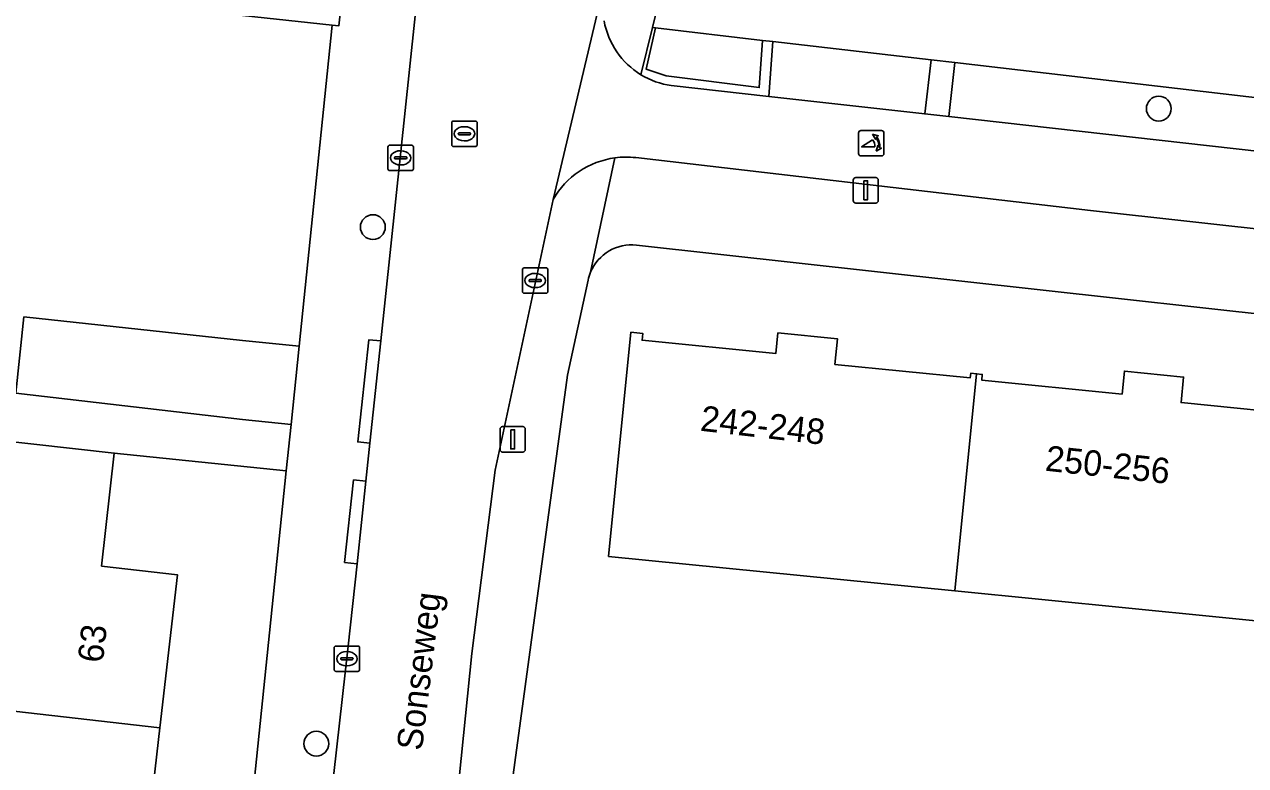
# Model space of a CAD drawing. Extents: x 162026 to 163502, y 387295 to 388169.
# Drawn here: x 162491.42 to 162539.48, y 387895.11 to 387924.27 of the extents above; entities that cross this region are included whole.
import ezdxf

# ---------------------------------------------------------------- set-up
doc = ezdxf.new("R2010")
doc.units = 0
for name, color, linetype in [('IMGEO_Boom', 7, 'Continuous'), ('IMGEO_Erf', 7, 'Continuous'), ('IMGEO_Fietspad_open', 7, 'Continuous'), ('IMGEO_Groenvoorziening', 7, 'Continuous'), ('IMGEO_Haag', 7, 'Continuous'), ('IMGEO_Kolk', 7, 'Continuous'), ('IMGEO_Lichtmast', 7, 'Continuous'), ('IMGEO_Muur', 7, 'Continuous'), ('IMGEO_Openbare_ruimte_label', 7, 'Continuous'), ('IMGEO_Pand', 7, 'Continuous'), ('IMGEO_Pand_nummerreeks', 7, 'Continuous'), ('IMGEO_Poller', 7, 'Continuous'), ('IMGEO_Rijbaan_lokaal_open', 7, 'Continuous'), ('IMGEO_Rioolput', 7, 'Continuous'), ('IMGEO_Voetpad_open', 7, 'Continuous')]:
    doc.layers.add(name, color=color, linetype=linetype)

msp = doc.modelspace()

# ---------------------------------------------------------------- linework, layer by layer
at = {"layer": 'IMGEO_Boom'}
for centre in [(162536.065, 387920.957), (162505.129, 387916.293), (162502.905, 387895.969)]:
    msp.add_circle(centre, 0.489, dxfattribs=at)
at = {"layer": 'IMGEO_Erf'}
for points in [[(162520.77, 387942.976), (162516.139, 387924.146), (162516.249, 387924.133), (162520.47, 387923.643), (162520.868, 387923.597), (162527.107, 387922.872), (162528.03, 387922.765), (162540.397, 387921.328), (162541.892, 387921.155), (162554.25, 387919.719), (162555.173, 387919.612), (162561.513, 387918.876), (162561.712, 387918.852), (162564.176, 387918.567), (162564.377, 387918.543), (162569.611, 387938.508)], [(162453.507, 387924.369), (162452.427, 387914.332), (162452.707, 387914.299), (162453.012, 387916.794), (162455.649, 387916.472), (162455.346, 387913.985), (162455.616, 387913.953), (162456.194, 387919.748), (162459.292, 387919.433), (162458.557, 387913.603), (162465.609, 387912.833), (162465.937, 387915.836), (162472.264, 387915.146), (162478.679, 387914.446), (162485.099, 387913.746), (162490.92, 387913.111), (162490.56, 387909.811), (162491.071, 387909.755), (162491.397, 387912.759), (162500, 387911.835), (162502.225, 387911.606), (162503.526, 387924.238), (162500, 387924.627)], [(162556.772, 387911.021), (162515.51, 387915.589)], [(162513.599, 387914.209), (162512.791, 387910.471), (162510.313, 387892.236), (162512.177, 387892.063), (162554.214, 387887.313), (162555.563, 387899.249), (162541.728, 387900.624), (162528.041, 387901.985), (162514.408, 387903.34), (162515.285, 387912.159)], [(162515.285, 387912.159), (162515.75, 387912.113), (162515.724, 387911.846), (162520.992, 387911.322), (162521.073, 387912.134), (162523.414, 387911.902), (162523.314, 387910.894), (162528.644, 387910.365), (162528.662, 387910.545), (162528.89, 387910.523), (162529.118, 387910.5), (162529.095, 387910.277), (162534.618, 387909.727), (162534.708, 387910.627), (162537.039, 387910.396), (162536.939, 387909.39), (162542.386, 387908.849)], [(162489.932, 387799.465), (162494.267, 387838.446), (162500, 387890.005), (162501.72, 387906.704), (162494.95, 387907.403), (162494.451, 387902.954), (162497.437, 387902.619), (162496.749, 387896.595), (162496.078, 387890.72), (162495.407, 387884.845), (162494.736, 387878.97), (162494.065, 387873.095), (162493.378, 387867.075), (162488.41, 387867.634), (162485.657, 387867.944), (162486.042, 387871.216), (162485.161, 387871.315), (162485.472, 387874.075), (162485.783, 387876.833), (162486.69, 387876.73), (162487.057, 387879.847), (162487.424, 387882.962)]]:
    msp.add_lwpolyline(points, dxfattribs=at)
for centre, radius, start, end in [((162515.321, 387913.838), 1.761, 83.8301, 157.1535), ((162515.27, 387913.853), 1.708, 156.9339, 167.9624)]:
    msp.add_arc(centre, radius, start, end, dxfattribs=at)
at = {"layer": 'IMGEO_Fietspad_open'}
for points in [[(162514.201, 387925.691), (162512.225, 387917.381)], [(162554.017, 387917.713), (162541.649, 387919.096), (162540.154, 387919.263), (162527.806, 387920.643), (162526.855, 387920.749), (162520.712, 387921.436), (162516.877, 387921.865)], [(162515.478, 387919.03), (162533.371, 387916.944), (162560.623, 387913.927), (162583.349, 387911.41), (162585.992, 387914.176), (162582.125, 387914.574), (162566.933, 387916.272), (162563.871, 387916.612), (162561.471, 387916.88), (162561.008, 387916.932), (162555.001, 387917.603), (162554.017, 387917.713)]]:
    msp.add_lwpolyline(points, dxfattribs=at)
for centre, radius, start, end in [((162517.308, 387924.959), 3.124, 190.1189, 238.6476), ((162517.31, 387924.965), 3.13, 238.682, 262.0468), ((162515.102, 387915.738), 3.313, 97.6947, 150.2704), ((162515.104, 387915.742), 3.309, 83.5118, 97.7458)]:
    msp.add_arc(centre, radius, start, end, dxfattribs=at)
at = {"layer": 'IMGEO_Groenvoorziening'}
for points in [[(162520.868, 387923.597), (162520.47, 387923.643), (162520.336, 387921.782), (162516.679, 387922.245), (162515.884, 387922.514), (162516.249, 387924.133), (162516.139, 387924.146), (162515.683, 387922.291)], [(162516.877, 387921.865), (162520.712, 387921.436), (162520.868, 387923.597)]]:
    msp.add_lwpolyline(points, dxfattribs=at)
for points in [[(162520.47, 387923.643), (162516.249, 387924.133), (162515.884, 387922.514), (162516.679, 387922.245), (162520.336, 387921.782)], [(162527.107, 387922.872), (162520.868, 387923.597), (162520.712, 387921.436), (162526.855, 387920.749)], [(162540.397, 387921.328), (162528.03, 387922.765), (162527.806, 387920.643), (162540.154, 387919.263)]]:
    msp.add_lwpolyline(points, close=True, dxfattribs=at)
msp.add_arc((162517.31, 387924.965), 3.13, 238.682, 262.0468, dxfattribs=at)
at = {"layer": 'IMGEO_Haag'}
for points in [[(162520.868, 387923.597), (162520.47, 387923.643), (162520.336, 387921.782), (162516.679, 387922.245), (162515.884, 387922.514), (162516.249, 387924.133), (162516.139, 387924.146), (162515.683, 387922.291)], [(162516.877, 387921.865), (162520.712, 387921.436), (162520.868, 387923.597)]]:
    msp.add_lwpolyline(points, dxfattribs=at)
msp.add_arc((162517.31, 387924.965), 3.13, 238.682, 262.0468, dxfattribs=at)
at = {"layer": 'IMGEO_Kolk'}
for p, q in [((162505.723, 387918.593), (162505.723, 387919.445)), ((162505.798, 387919.519), (162506.65, 387919.519)), ((162506.724, 387919.445), (162506.724, 387918.593)), ((162505.982, 387919.013), (162505.982, 387919.025)), ((162506.42, 387918.976), (162506.022, 387918.976)), ((162506.025, 387919.062), (162506.423, 387919.062)), ((162506.211, 387919.299), (162506.236, 387919.299)), ((162506.466, 387919.025), (162506.466, 387919.013)), ((162506.65, 387918.519), (162505.798, 387918.519)), ((162506.234, 387918.739), (162506.209, 387918.739)), ((162511.017, 387913.767), (162511.017, 387914.619)), ((162511.092, 387914.693), (162511.944, 387914.693)), ((162512.018, 387914.619), (162512.018, 387913.767)), ((162511.276, 387914.187), (162511.276, 387914.199)), ((162511.714, 387914.15), (162511.316, 387914.15)), ((162511.319, 387914.236), (162511.717, 387914.236)), ((162511.505, 387914.473), (162511.53, 387914.473)), ((162511.76, 387914.199), (162511.76, 387914.187)), ((162511.944, 387913.693), (162511.092, 387913.693)), ((162511.528, 387913.913), (162511.503, 387913.913)), ((162503.606, 387898.884), (162503.606, 387899.736)), ((162503.681, 387899.81), (162504.533, 387899.81)), ((162504.607, 387899.736), (162504.607, 387898.884)), ((162503.865, 387899.304), (162503.865, 387899.316)), ((162504.303, 387899.267), (162503.905, 387899.267)), ((162503.908, 387899.353), (162504.306, 387899.353)), ((162504.094, 387899.59), (162504.119, 387899.59)), ((162504.349, 387899.316), (162504.349, 387899.304)), ((162504.533, 387898.81), (162503.681, 387898.81)), ((162504.117, 387899.03), (162504.092, 387899.03))]:
    msp.add_line(p, q, dxfattribs=at)
for points in [[(162505.723, 387918.593), (162505.723, 387919.445)], [(162505.798, 387919.519), (162506.65, 387919.519)], [(162506.724, 387919.445), (162506.724, 387918.593)], [(162506.65, 387918.519), (162505.798, 387918.519)], [(162511.017, 387913.767), (162511.017, 387914.619)], [(162511.092, 387914.693), (162511.944, 387914.693)], [(162512.018, 387914.619), (162512.018, 387913.767)], [(162511.944, 387913.693), (162511.092, 387913.693)], [(162503.606, 387898.884), (162503.606, 387899.736)], [(162503.681, 387899.81), (162504.533, 387899.81)], [(162504.607, 387899.736), (162504.607, 387898.884)], [(162504.533, 387898.81), (162503.681, 387898.81)]]:
    msp.add_lwpolyline(points, dxfattribs=at)
for centre, radius, start, end in [((162505.8, 387919.443), 0.0765, 91.552, 178.448), ((162505.8, 387919.443), 0.0765, 91.552, 178.448), ((162506.648, 387919.443), 0.0765, 1.552, 88.448), ((162506.648, 387919.443), 0.0765, 1.552, 88.448), ((162506.022, 387919.022), 0.0403, 85.8775, 175.7526), ((162506.019, 387919.012), 0.0366, 178.938, 274.7102), ((162506.423, 387919.019), 0.043, 264.8664, 352.4533), ((162506.427, 387919.024), 0.0386, 1.7309, 96.639), ((162505.8, 387918.595), 0.0765, 181.552, 268.448), ((162505.8, 387918.595), 0.0765, 181.552, 268.448), ((162506.648, 387918.595), 0.0765, 271.552, 358.448), ((162506.648, 387918.595), 0.0765, 271.552, 358.448), ((162511.094, 387914.617), 0.0765, 91.552, 178.448), ((162511.094, 387914.617), 0.0765, 91.552, 178.448), ((162511.942, 387914.617), 0.0765, 1.552, 88.448), ((162511.942, 387914.617), 0.0765, 1.552, 88.448), ((162511.316, 387914.196), 0.0403, 85.8775, 175.7526), ((162511.313, 387914.186), 0.0366, 178.938, 274.7102), ((162511.717, 387914.193), 0.043, 264.8664, 352.4533), ((162511.721, 387914.198), 0.0386, 1.7309, 96.639), ((162511.094, 387913.769), 0.0765, 181.552, 268.448), ((162511.094, 387913.769), 0.0765, 181.552, 268.448), ((162511.942, 387913.769), 0.0765, 271.552, 358.448), ((162511.942, 387913.769), 0.0765, 271.552, 358.448), ((162503.683, 387899.734), 0.0765, 91.552, 178.448), ((162503.683, 387899.734), 0.0765, 91.552, 178.448), ((162504.531, 387899.734), 0.0765, 1.552, 88.448), ((162504.531, 387899.734), 0.0765, 1.552, 88.448), ((162503.905, 387899.313), 0.0403, 85.8775, 175.7526), ((162503.902, 387899.303), 0.0366, 178.938, 274.7102), ((162504.306, 387899.31), 0.043, 264.8664, 352.4533), ((162504.31, 387899.315), 0.0386, 1.7309, 96.639), ((162503.683, 387898.886), 0.0765, 181.552, 268.448), ((162503.683, 387898.886), 0.0765, 181.552, 268.448), ((162504.531, 387898.886), 0.0765, 271.552, 358.448), ((162504.531, 387898.886), 0.0765, 271.552, 358.448)]:
    msp.add_arc(centre, radius, start, end, dxfattribs=at)
for centre, major_axis, ratio, start_param, end_param in [((162506.21, 387919.019), (-0.387, 0.002), 0.722429, 4.712389, 7.853982), ((162506.235, 387919.019), (-0.39, 0.002), 0.717154, 1.570796, 4.712389), ((162511.504, 387914.193), (-0.387, 0.002), 0.722429, 4.712389, 7.853982), ((162511.529, 387914.193), (-0.39, 0.002), 0.717154, 1.570796, 4.712389), ((162504.093, 387899.31), (-0.387, 0.002), 0.722429, 4.712389, 7.853982), ((162504.118, 387899.31), (-0.39, 0.002), 0.717154, 1.570796, 4.712389)]:
    msp.add_ellipse(centre, major_axis=major_axis, ratio=ratio, start_param=start_param, end_param=end_param, dxfattribs=at)
at = {"layer": 'IMGEO_Lichtmast'}
for p, q in [((162524.035, 387917.343), (162524.035, 387918.143)), ((162524.035, 387918.143), (162524.035, 387917.343)), ((162524.135, 387918.243), (162524.925, 387918.243)), ((162524.925, 387918.243), (162524.135, 387918.243)), ((162525.025, 387918.143), (162525.025, 387917.343)), ((162525.025, 387917.343), (162525.025, 387918.143)), ((162524.925, 387917.243), (162524.135, 387917.243)), ((162524.135, 387917.243), (162524.925, 387917.243)), ((162510.138, 387907.543), (162510.138, 387908.343)), ((162510.138, 387908.343), (162510.138, 387907.543)), ((162510.238, 387908.443), (162511.028, 387908.443)), ((162511.028, 387908.443), (162510.238, 387908.443)), ((162511.128, 387908.343), (162511.128, 387907.543)), ((162511.128, 387907.543), (162511.128, 387908.343)), ((162511.028, 387907.443), (162510.238, 387907.443)), ((162510.238, 387907.443), (162511.028, 387907.443))]:
    msp.add_line(p, q, dxfattribs=at)
for points in [[(162524.455, 387918.118), (162524.605, 387918.118), (162524.605, 387917.368), (162524.455, 387917.368), (162524.455, 387918.118)], [(162510.558, 387908.318), (162510.708, 387908.318), (162510.708, 387907.568), (162510.558, 387907.568), (162510.558, 387908.318)]]:
    msp.add_lwpolyline(points, dxfattribs=at)
for centre, start, end in [((162524.135, 387918.143), 90, 180), ((162524.135, 387918.143), 90, 180), ((162524.925, 387918.143), 0, 90), ((162524.925, 387918.143), 360, 90), ((162524.135, 387917.343), 180, 270), ((162524.135, 387917.343), 180, 270), ((162524.925, 387917.343), 270, 0), ((162524.925, 387917.343), 270, 0), ((162510.238, 387908.343), 90, 180), ((162510.238, 387908.343), 90, 180), ((162511.028, 387908.343), 0, 90), ((162511.028, 387908.343), 360, 90), ((162510.238, 387907.543), 180, 270), ((162510.238, 387907.543), 180, 270), ((162511.028, 387907.543), 270, 0), ((162511.028, 387907.543), 270, 0)]:
    msp.add_arc(centre, 0.1, start, end, dxfattribs=at)
at = {"layer": 'IMGEO_Muur'}
msp.add_lwpolyline([(162503.526, 387924.238), (162502.225, 387911.606)], dxfattribs=at)
at = {"layer": 'IMGEO_Pand'}
for points in [[(162504.765, 387933.035), (162504.436, 387933.071), (162500.331, 387933.525), (162500.662, 387936.516), (162500.301, 387936.556), (162500.263, 387936.211), (162500, 387936.241), (162495.105, 387936.782), (162495.138, 387937.074), (162494.092, 387937.19), (162493.111, 387928.036), (162492.882, 387925.896), (162496.152, 387925.545), (162496.098, 387925.058), (162500, 387924.627), (162503.526, 387924.238), (162503.79, 387924.209)], [(162502.225, 387911.606), (162500, 387911.835), (162491.397, 387912.759), (162491.071, 387909.755), (162500, 387908.719), (162501.908, 387908.522)], [(162528.662, 387910.545), (162528.644, 387910.365), (162523.314, 387910.894), (162523.414, 387911.902), (162521.073, 387912.134), (162520.992, 387911.322), (162515.724, 387911.846), (162515.75, 387912.113), (162515.285, 387912.159), (162514.408, 387903.34), (162528.041, 387901.985), (162528.89, 387910.523)], [(162542.406, 387909.058), (162542.386, 387908.849), (162536.939, 387909.39), (162537.039, 387910.396), (162534.708, 387910.627), (162534.618, 387909.727), (162529.095, 387910.277), (162529.118, 387910.5), (162528.89, 387910.523), (162528.041, 387901.985), (162541.728, 387900.624), (162542.565, 387909.042)], [(162497.437, 387902.619), (162494.451, 387902.954), (162494.95, 387907.403), (162486.859, 387908.31), (162485.687, 387897.857), (162485.869, 387897.836), (162488.236, 387897.566), (162496.749, 387896.595)], [(162487.925, 387894.806), (162488.806, 387894.707), (162488.439, 387891.592), (162496.078, 387890.72), (162496.749, 387896.595), (162488.236, 387897.566)]]:
    msp.add_lwpolyline(points, close=True, dxfattribs=at)
at = {"layer": 'IMGEO_Poller'}
for p, q in [((162524.247, 387919.998), (162524.247, 387919.191)), ((162524.247, 387919.998), (162524.247, 387919.191)), ((162525.149, 387920.093), (162524.341, 387920.093)), ((162525.149, 387920.093), (162524.341, 387920.093)), ((162525.243, 387919.191), (162525.243, 387919.998)), ((162525.243, 387919.191), (162525.243, 387919.998)), ((162524.341, 387919.096), (162525.149, 387919.096)), ((162524.341, 387919.096), (162525.149, 387919.096))]:
    msp.add_line(p, q, dxfattribs=at)
for points in [[(162524.926, 387919.822), (162524.914, 387919.749), (162524.789, 387919.954)], [(162524.789, 387919.954), (162525.02, 387919.888), (162524.949, 387919.856)], [(162524.882, 387919.449), (162524.369, 387919.449), (162524.799, 387919.724)], [(162524.942, 387919.277), (162525.008, 387919.508), (162525.038, 387919.44)], [(162525.074, 387919.413), (162525.146, 387919.402), (162524.942, 387919.277)]]:
    msp.add_lwpolyline(points, dxfattribs=at)
for centre, radius, start, end in [((162524.341, 387919.998), 0.0946, 90, 180), ((162524.341, 387919.998), 0.0946, 90, 180), ((162524.568, 387919.509), 0.476, 351.7527, 41.1691), ((162524.568, 387919.509), 0.516, 349.3569, 42.2912), ((162525.149, 387919.998), 0.0946, 0, 90), ((162525.149, 387919.998), 0.0946, 0, 90), ((162524.554, 387919.499), 0.332, 351.3247, 42.4854), ((162524.341, 387919.191), 0.0946, 180, 270), ((162524.341, 387919.191), 0.0946, 180, 270), ((162525.149, 387919.191), 0.0946, 270, 0), ((162525.149, 387919.191), 0.0946, 270, 0)]:
    msp.add_arc(centre, radius, start, end, dxfattribs=at)
at = {"layer": 'IMGEO_Rijbaan_lokaal_open'}
for points in [[(162507.307, 387882.6), (162507.53, 387884.801), (162509.024, 387899.516), (162509.945, 387906.729), (162512.225, 387917.381), (162514.201, 387925.691), (162532.541, 388000)], [(162508.255, 387938.641), (162507.361, 387929.958), (162505.438, 387911.817), (162505.011, 387907.796), (162504.852, 387906.296), (162504.508, 387903.049), (162504.164, 387899.804), (162502.344, 387883.727)]]:
    msp.add_lwpolyline(points, dxfattribs=at)
at = {"layer": 'IMGEO_Rioolput'}
for p, q in [((162508.235, 387919.54), (162508.235, 387920.392)), ((162508.31, 387920.466), (162509.162, 387920.466)), ((162509.236, 387920.392), (162509.236, 387919.54)), ((162508.494, 387919.96), (162508.494, 387919.972)), ((162508.932, 387919.923), (162508.534, 387919.923)), ((162508.537, 387920.009), (162508.935, 387920.009)), ((162508.723, 387920.246), (162508.748, 387920.246)), ((162508.978, 387919.972), (162508.978, 387919.96)), ((162509.162, 387919.466), (162508.31, 387919.466)), ((162508.746, 387919.686), (162508.721, 387919.686))]:
    msp.add_line(p, q, dxfattribs=at)
for points in [[(162508.235, 387919.54), (162508.235, 387920.392)], [(162508.31, 387920.466), (162509.162, 387920.466)], [(162509.236, 387920.392), (162509.236, 387919.54)], [(162509.162, 387919.466), (162508.31, 387919.466)]]:
    msp.add_lwpolyline(points, dxfattribs=at)
for centre, radius, start, end in [((162508.312, 387920.39), 0.0765, 91.552, 178.448), ((162508.312, 387920.39), 0.0765, 91.552, 178.448), ((162509.16, 387920.39), 0.0765, 1.552, 88.448), ((162509.16, 387920.39), 0.0765, 1.552, 88.448), ((162508.534, 387919.969), 0.0403, 85.8775, 175.7526), ((162508.531, 387919.959), 0.0366, 178.938, 274.7102), ((162508.935, 387919.966), 0.043, 264.8664, 352.4533), ((162508.939, 387919.971), 0.0386, 1.7309, 96.639), ((162508.312, 387919.542), 0.0765, 181.552, 268.448), ((162508.312, 387919.542), 0.0765, 181.552, 268.448), ((162509.16, 387919.542), 0.0765, 271.552, 358.448), ((162509.16, 387919.542), 0.0765, 271.552, 358.448)]:
    msp.add_arc(centre, radius, start, end, dxfattribs=at)
for centre, major_axis, ratio, start_param, end_param in [((162508.722, 387919.966), (-0.387, 0.002), 0.722429, 4.712389, 7.853982), ((162508.747, 387919.966), (-0.39, 0.002), 0.717154, 1.570796, 4.712389)]:
    msp.add_ellipse(centre, major_axis=major_axis, ratio=ratio, start_param=start_param, end_param=end_param, dxfattribs=at)
at = {"layer": 'IMGEO_Voetpad_open'}
for points in [[(162515.683, 387922.291), (162516.139, 387924.146), (162520.77, 387942.976), (162520.773, 387942.987), (162520.835, 387943.196), (162520.916, 387943.399), (162522.609, 387949.958), (162523.271, 387952.732), (162523.386, 387953.214), (162523.492, 387953.657), (162527.962, 387972.402)], [(162505.915, 387943.99), (162505.132, 387939.83), (162504.747, 387936.096), (162504.436, 387933.071), (162504.765, 387933.035), (162503.79, 387924.209), (162503.526, 387924.238), (162502.225, 387911.606), (162501.908, 387908.522), (162501.72, 387906.704), (162500, 387890.005), (162494.267, 387838.446), (162489.932, 387799.465), (162488.971, 387789.985)], [(162502.344, 387883.727), (162504.164, 387899.804), (162504.508, 387903.049), (162504.02, 387903.098), (162504.374, 387906.344), (162504.852, 387906.296), (162505.011, 387907.796), (162504.537, 387907.844), (162504.975, 387911.864), (162505.438, 387911.817), (162507.361, 387929.958), (162508.255, 387938.641)], [(162513.698, 387914.522), (162514.658, 387919.021)], [(162514.658, 387919.021), (162513.698, 387914.522)], [(162583.349, 387911.41), (162560.623, 387913.927), (162533.371, 387916.944), (162515.478, 387919.03)], [(162512.225, 387917.381), (162509.945, 387906.729), (162509.024, 387899.516), (162507.53, 387884.801)], [(162515.51, 387915.589), (162556.772, 387911.021), (162560.201, 387910.641), (162560.422, 387910.617), (162561.685, 387910.427), (162563.205, 387910.069), (162564.686, 387909.578), (162565.992, 387909.079), (162571.538, 387906.962), (162571.799, 387906.848), (162572.049, 387906.712), (162572.286, 387906.554), (162572.507, 387906.376), (162572.712, 387906.178), (162572.899, 387905.963), (162573.065, 387905.732), (162577.158, 387905.165)], [(162511.841, 387890.352), (162512.02, 387890.335), (162512.086, 387891.066), (162512.177, 387892.063), (162510.313, 387892.236), (162512.791, 387910.471), (162513.599, 387914.209)], [(162486.859, 387908.31), (162494.95, 387907.403), (162501.72, 387906.704), (162501.908, 387908.522), (162500, 387908.719), (162491.071, 387909.755)]]:
    msp.add_lwpolyline(points, dxfattribs=at)
for points in [[(162527.107, 387922.872), (162526.855, 387920.749), (162527.806, 387920.643), (162528.03, 387922.765)], [(162505.438, 387911.817), (162504.975, 387911.864), (162504.537, 387907.844), (162505.011, 387907.796)], [(162504.508, 387903.049), (162504.852, 387906.296), (162504.374, 387906.344), (162504.02, 387903.098)]]:
    msp.add_lwpolyline(points, close=True, dxfattribs=at)
for centre, radius, start, end in [((162517.308, 387924.959), 3.124, 190.1189, 238.6476), ((162515.102, 387915.738), 3.313, 97.6947, 150.2704), ((162515.104, 387915.742), 3.309, 83.5118, 97.7458), ((162515.321, 387913.838), 1.761, 83.8301, 157.1535), ((162515.27, 387913.853), 1.708, 156.9339, 167.9624)]:
    msp.add_arc(centre, radius, start, end, dxfattribs=at)

# ---------------------------------------------------------------- texts
at = {"layer": 'IMGEO_Openbare_ruimte_label'}
msp.add_text('Sonseweg', height=1, rotation=83.0526, dxfattribs=at).set_placement((162507.058, 387895.667))
at = {"layer": 'IMGEO_Pand_nummerreeks'}
for s, rotation, p in [('242-248', 353.4608, (162517.989, 387908.285)), ('250-256', 353.8676, (162531.563, 387906.713)), ('63', 83.4857, (162494.5, 387899.122))]:
    msp.add_text(s, height=1, rotation=rotation, dxfattribs=at).set_placement(p)

doc.saveas('drawing.dxf')
